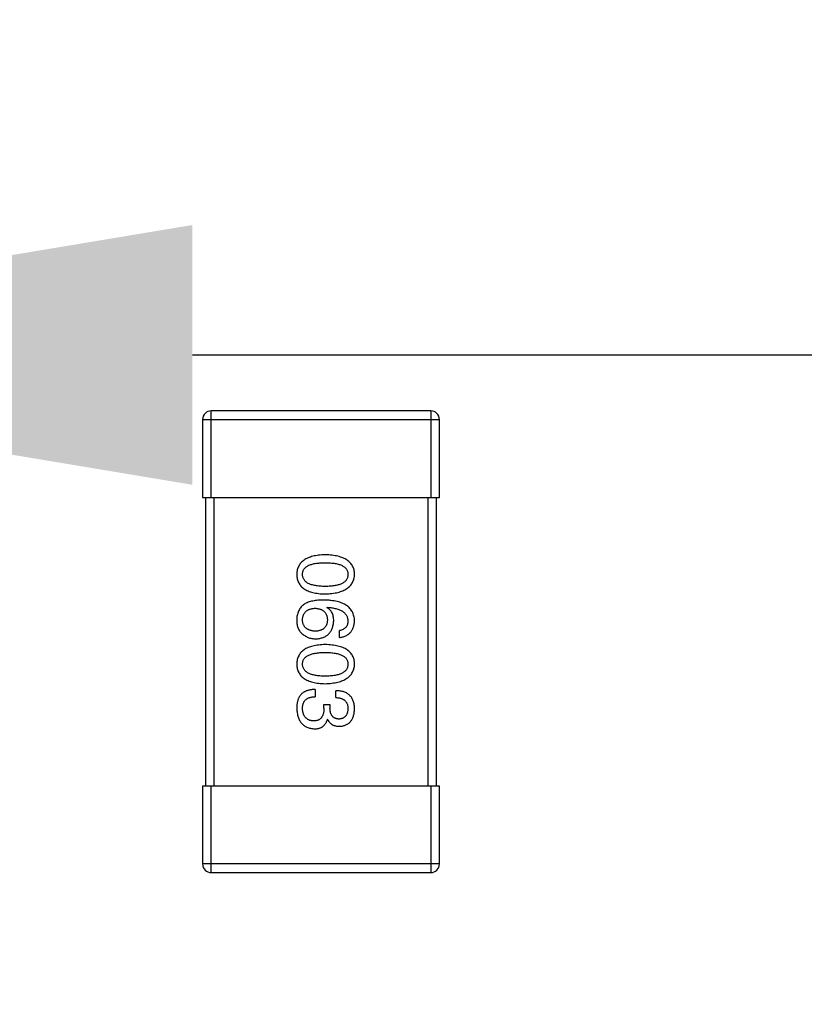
# Model space of a CAD drawing. Header units: millimetres. Extents: x 42 to 554, y 166 to 335.
# Tile 298 of 410: x 454.85 to 457.57, y 194.98 to 198.4. Entities that reach past the tile are written whole.
import ezdxf

# ---------------------------------------------------------------- set-up
doc = ezdxf.new("R2010")
doc.units = ezdxf.units.MM
doc.header["$LTSCALE"] = 30.734
doc.header["$PDMODE"] = 3
doc.header["$PDSIZE"] = 0.3125
doc.layers.get('0').update_dxf_attribs({"linetype": 'CONTINUOUS'})
doc.layers.get('Defpoints').update_dxf_attribs({"linetype": 'CONTINUOUS'})
doc.layers.add('Dim', color=6, linetype='CONTINUOUS', lineweight=13)
doc.styles.get("Standard").update_dxf_attribs({"font": 'txt', "width": 0.8})
doc.dimstyles.new('ISO-25_WS', dxfattribs={"dimscale": 1.8, "dimtxt": 2.5, "dimasz": 1.5, "dimexe": 1.25, "dimexo": 0.625, "dimtad": 1, "dimdsep": 46, "dimtxsty": 'Standard', "dimcen": 2.5, "dimadec": 0, "dimazin": 0, "dimtfac": 1, "dimtmove": 0, "dimatfit": 3, "dimfxl": 1, "dimtolj": 1, "dimtzin": 0, "dimarcsym": 0})

# ---------------------------------------------------------------- blocks, each defined once
blk = doc.blocks.new('*D40')
at = {"layer": 'Defpoints', "color": 0}
for p in [(452.7491, 205.2121), (494.7491, 205.2121), (494.7491, 197.2342)]:
    blk.add_point(p, dxfattribs=at)
at = {"layer": 'Dim', "color": 0, "lineweight": -2}
for p, q in [((452.7491, 204.0871), (452.7491, 194.9842)), ((494.7491, 204.0871), (494.7491, 194.9842)), ((455.4491, 197.2342), (492.0491, 197.2342))]:
    blk.add_line(p, q, dxfattribs=at)
at = {"layer": 'Dim', "color": 0}
for points in [[(455.4491, 197.6842), (455.4491, 196.7842), (452.7491, 197.2342)], [(492.0491, 196.7842), (492.0491, 197.6842), (494.7491, 197.2342)]]:
    blk.add_solid(points, dxfattribs=at)
at = {"layer": 'Dim', "color": 0, "insert": (473.7491, 200.6092), "char_height": 4.5, "attachment_point": 5}
blk.add_mtext('\\A1;42', dxfattribs=at)

msp = doc.modelspace()

# ---------------------------------------------------------------- linework, layer by layer
at = {"linetype": 'Continuous'}
for p, q in [((455.4845, 197.0104), (456.3045, 197.0104)), ((455.4845, 197.0104), (455.4845, 196.7404)), ((456.2745, 197.0404), (455.5145, 197.0404)), ((455.5145, 196.7404), (455.5145, 197.0404)), ((456.2745, 197.0404), (456.2745, 196.7404)), ((456.3045, 196.7404), (456.3045, 197.0104)), ((455.4845, 196.7404), (456.3045, 196.7404)), ((455.4945, 196.7404), (455.4945, 195.7404)), ((455.5245, 195.7404), (455.5245, 196.7404)), ((456.2645, 196.7404), (456.2645, 195.7404)), ((456.2945, 195.7404), (456.2945, 196.7404)), ((455.9146, 196.3587), (455.9157, 196.3598)), ((455.9583, 196.2549), (455.9583, 196.2789)), ((455.8741, 196.0752), (455.8741, 196.05)), ((455.9463, 196.0467), (455.9463, 196.0708)), ((455.9047, 196.0227), (455.9255, 196.0227)), ((455.9047, 196.0107), (455.9047, 196.0227)), ((455.9255, 196.0227), (455.9255, 196.0096)), ((455.9178, 195.9713), (455.9167, 195.9713)), ((456.3045, 195.7404), (455.4845, 195.7404)), ((455.4845, 195.7404), (455.4845, 195.4704)), ((455.5145, 195.4404), (455.5145, 195.7404)), ((456.2745, 195.7404), (456.2745, 195.4404)), ((456.3045, 195.4704), (456.3045, 195.7404)), ((456.3045, 195.4704), (455.4845, 195.4704)), ((455.5145, 195.4404), (456.2745, 195.4404))]:
    msp.add_line(p, q, dxfattribs=at)
for centre, start, end in [((455.5145, 197.0104), 90, 180), ((456.2745, 197.0104), 0, 90), ((455.5145, 195.4704), 180, 270), ((456.2745, 195.4704), 270, 0)]:
    msp.add_arc(centre, 0.03, start, end, dxfattribs=at)
for points, knots in [([(455.9091, 196.5415), (455.9052, 196.5413), (455.8975, 196.5411), (455.8865, 196.54), (455.8762, 196.5386), (455.8666, 196.5365), (455.8578, 196.5341), (455.8498, 196.5311), (455.8424, 196.5276), (455.8359, 196.5236), (455.83, 196.5191), (455.825, 196.5141), (455.8207, 196.5086), (455.8171, 196.5026), (455.8144, 196.496), (455.8123, 196.489), (455.8111, 196.4815), (455.8109, 196.4764), (455.8107, 196.4737)], [0, 0, 0, 0, 0.087693, 0.170223, 0.247496, 0.319826, 0.387768, 0.451403, 0.511459, 0.568358, 0.622671, 0.675251, 0.726739, 0.778422, 0.830759, 0.884394, 0.940865, 1, 1, 1, 1]), ([(456.0107, 196.4737), (456.0106, 196.4764), (456.0104, 196.4815), (456.0091, 196.489), (456.0069, 196.496), (456.0041, 196.5026), (456.0005, 196.5086), (455.996, 196.5141), (455.9908, 196.5191), (455.9847, 196.5236), (455.978, 196.5276), (455.9704, 196.5311), (455.9621, 196.5341), (455.953, 196.5365), (455.9431, 196.5386), (455.9325, 196.54), (455.921, 196.5411), (455.9132, 196.5413), (455.9091, 196.5415)], [0, 0, 0, 0, 0.057911, 0.113262, 0.165956, 0.217443, 0.268511, 0.319665, 0.372, 0.426129, 0.483365, 0.543779, 0.607756, 0.676562, 0.749704, 0.827713, 0.911177, 1, 1, 1, 1]), ([(455.8304, 196.4737), (455.8305, 196.4753), (455.8306, 196.4785), (455.8315, 196.4832), (455.833, 196.4875), (455.8353, 196.4915), (455.838, 196.4951), (455.8415, 196.4985), (455.8455, 196.5015), (455.8502, 196.5042), (455.8554, 196.5065), (455.8613, 196.5086), (455.8678, 196.5103), (455.8748, 196.5117), (455.8825, 196.5128), (455.8908, 196.5136), (455.8998, 196.5141), (455.9059, 196.5141), (455.9091, 196.5141)], [0, 0, 0, 0, 0.049766, 0.097012, 0.143225, 0.188786, 0.235079, 0.282962, 0.333687, 0.387747, 0.445963, 0.508657, 0.576545, 0.649868, 0.72822, 0.812712, 0.903543, 1, 1, 1, 1]), ([(455.9091, 196.5141), (455.9123, 196.5141), (455.9184, 196.5141), (455.9273, 196.5136), (455.9357, 196.5128), (455.9434, 196.5118), (455.9504, 196.5103), (455.9569, 196.5086), (455.9628, 196.5065), (455.968, 196.5042), (455.9727, 196.5015), (455.9767, 196.4985), (455.9801, 196.4951), (455.983, 196.4915), (455.9851, 196.4875), (455.9867, 196.4832), (455.9876, 196.4785), (455.9877, 196.4753), (455.9878, 196.4737)], [0, 0, 0, 0, 0.096452, 0.187278, 0.271765, 0.350519, 0.423437, 0.491321, 0.554011, 0.612224, 0.666281, 0.717003, 0.764884, 0.811423, 0.856783, 0.902993, 0.950236, 1, 1, 1, 1]), ([(455.8107, 196.4737), (455.8109, 196.4711), (455.8111, 196.4659), (455.8123, 196.4584), (455.8144, 196.4514), (455.8171, 196.4448), (455.8207, 196.4388), (455.825, 196.4333), (455.8301, 196.4283), (455.8359, 196.4238), (455.8425, 196.4198), (455.8498, 196.4163), (455.8578, 196.4133), (455.8666, 196.4109), (455.8762, 196.4088), (455.8865, 196.4074), (455.8975, 196.4063), (455.9052, 196.4061), (455.9091, 196.4059)], [0, 0, 0, 0, 0.059134, 0.115603, 0.169236, 0.221572, 0.273254, 0.32474, 0.377319, 0.431815, 0.488555, 0.548609, 0.612242, 0.680182, 0.75251, 0.829782, 0.91231, 1, 1, 1, 1]), ([(455.9091, 196.4322), (455.906, 196.4322), (455.8999, 196.4323), (455.8911, 196.4327), (455.8829, 196.4335), (455.8752, 196.4347), (455.8682, 196.4361), (455.8618, 196.4379), (455.8559, 196.44), (455.8507, 196.4424), (455.846, 196.4452), (455.842, 196.4483), (455.8385, 196.4517), (455.8357, 196.4555), (455.8334, 196.4596), (455.8317, 196.464), (455.8307, 196.4687), (455.8305, 196.472), (455.8304, 196.4737)], [0, 0, 0, 0, 0.094834, 0.184067, 0.267029, 0.344713, 0.417334, 0.484367, 0.546941, 0.604717, 0.65953, 0.710539, 0.759381, 0.806382, 0.853027, 0.900623, 0.949121, 1, 1, 1, 1]), ([(455.9091, 196.4059), (455.9131, 196.4061), (455.9209, 196.4065), (455.9322, 196.4076), (455.9428, 196.4092), (455.9526, 196.4113), (455.9616, 196.4138), (455.9699, 196.4168), (455.9774, 196.4203), (455.9842, 196.4243), (455.9902, 196.4288), (455.9955, 196.4338), (456, 196.4393), (456.0037, 196.4452), (456.0066, 196.4517), (456.0088, 196.4586), (456.0103, 196.466), (456.0106, 196.4711), (456.0107, 196.4737)], [0, 0, 0, 0, 0.088475, 0.171606, 0.249595, 0.322626, 0.391327, 0.455765, 0.516374, 0.573675, 0.628522, 0.681161, 0.732559, 0.783563, 0.83504, 0.887639, 0.942585, 1, 1, 1, 1]), ([(455.9878, 196.4737), (455.9877, 196.472), (455.9876, 196.4688), (455.9867, 196.464), (455.9851, 196.4596), (455.983, 196.4554), (455.9801, 196.4517), (455.9767, 196.4483), (455.9727, 196.4452), (455.9681, 196.4424), (455.9628, 196.44), (455.9569, 196.4379), (455.9504, 196.4361), (455.9434, 196.4347), (455.9357, 196.4335), (455.9273, 196.4327), (455.9184, 196.4323), (455.9123, 196.4322), (455.9091, 196.4322)], [0, 0, 0, 0, 0.050604, 0.098688, 0.145699, 0.191791, 0.238625, 0.286717, 0.337546, 0.391814, 0.449755, 0.512106, 0.579685, 0.652048, 0.730262, 0.814146, 0.904281, 1, 1, 1, 1]), ([(455.837, 196.3707), (455.835, 196.3692), (455.831, 196.3663), (455.8258, 196.3611), (455.8214, 196.3554), (455.8177, 196.3492), (455.8148, 196.3425), (455.8127, 196.3352), (455.8112, 196.3275), (455.8109, 196.3221), (455.8107, 196.3194)], [0, 0, 0, 0, 0.125033, 0.246266, 0.36603, 0.485265, 0.606781, 0.732144, 0.862551, 1, 1, 1, 1]), ([(455.9047, 196.3849), (455.9012, 196.3849), (455.8943, 196.3849), (455.8843, 196.3841), (455.8749, 196.3831), (455.8661, 196.3815), (455.8579, 196.3795), (455.8503, 196.3771), (455.8433, 196.3742), (455.839, 196.3719), (455.837, 196.3707)], [0, 0, 0, 0, 0.151498, 0.29521, 0.430242, 0.557137, 0.677306, 0.790845, 0.898111, 1, 1, 1, 1]), ([(456.0107, 196.3128), (456.0106, 196.3156), (456.0102, 196.3212), (456.0088, 196.3292), (456.0065, 196.3366), (456.0034, 196.3436), (455.9996, 196.35), (455.9949, 196.3559), (455.9894, 196.3612), (455.9831, 196.366), (455.9761, 196.3702), (455.9682, 196.374), (455.9596, 196.3771), (455.9501, 196.3797), (455.9399, 196.3819), (455.9289, 196.3834), (455.9171, 196.3846), (455.9089, 196.3848), (455.9047, 196.3849)], [0, 0, 0, 0, 0.058957, 0.115262, 0.16907, 0.221312, 0.273147, 0.324961, 0.377649, 0.432026, 0.488925, 0.549039, 0.612912, 0.680653, 0.753056, 0.830314, 0.912483, 1, 1, 1, 1]), ([(455.8304, 196.315), (455.8305, 196.3166), (455.8306, 196.3197), (455.8313, 196.3242), (455.8322, 196.3284), (455.8335, 196.3323), (455.8351, 196.336), (455.837, 196.3393), (455.8392, 196.3424), (455.8419, 196.3451), (455.8447, 196.3476), (455.848, 196.3497), (455.8516, 196.3516), (455.8555, 196.3532), (455.8597, 196.3544), (455.8642, 196.3554), (455.869, 196.3562), (455.8724, 196.3564), (455.8741, 196.3565)], [0, 0, 0, 0, 0.070403, 0.137196, 0.200053, 0.260887, 0.31876, 0.37535, 0.430743, 0.485927, 0.541678, 0.598832, 0.657726, 0.719441, 0.783504, 0.851852, 0.923533, 1, 1, 1, 1]), ([(455.8741, 196.3565), (455.8758, 196.3564), (455.8791, 196.3562), (455.8838, 196.3555), (455.8882, 196.3545), (455.8923, 196.3532), (455.8961, 196.3517), (455.8996, 196.3499), (455.9028, 196.3478), (455.9056, 196.3454), (455.9081, 196.3427), (455.9103, 196.3397), (455.9122, 196.3365), (455.9137, 196.3329), (455.915, 196.3291), (455.9159, 196.325), (455.9165, 196.3206), (455.9167, 196.3176), (455.9167, 196.3161)], [0, 0, 0, 0, 0.076072, 0.148369, 0.216753, 0.281358, 0.342792, 0.401604, 0.458929, 0.514444, 0.569818, 0.625343, 0.681554, 0.739608, 0.800134, 0.863477, 0.929547, 1, 1, 1, 1]), ([(455.9386, 196.3128), (455.9385, 196.3154), (455.9384, 196.3205), (455.9373, 196.3279), (455.9354, 196.3346), (455.9328, 196.3407), (455.9294, 196.3462), (455.9252, 196.3511), (455.9202, 196.3553), (455.9165, 196.3576), (455.9146, 196.3587)], [0, 0, 0, 0, 0.144617, 0.279572, 0.40596, 0.526097, 0.64389, 0.760003, 0.877724, 1, 1, 1, 1]), ([(455.9157, 196.3598), (455.9185, 196.3596), (455.924, 196.3592), (455.9319, 196.3582), (455.9394, 196.3569), (455.9463, 196.3553), (455.9527, 196.3534), (455.9585, 196.3513), (455.9638, 196.3488), (455.9687, 196.346), (455.9729, 196.3429), (455.9767, 196.3395), (455.9799, 196.3358), (455.9825, 196.3318), (455.9847, 196.3275), (455.9862, 196.3228), (455.9874, 196.3179), (455.9877, 196.3145), (455.9878, 196.3128)], [0, 0, 0, 0, 0.089218, 0.173709, 0.252753, 0.326963, 0.397099, 0.462534, 0.524018, 0.582178, 0.637235, 0.689955, 0.741228, 0.791618, 0.841661, 0.892925, 0.945259, 1, 1, 1, 1]), ([(455.8107, 196.3194), (455.8107, 196.3166), (455.8106, 196.3111), (455.8112, 196.3033), (455.8124, 196.2962), (455.8141, 196.2897), (455.8165, 196.2838), (455.8194, 196.2786), (455.8229, 196.274), (455.8257, 196.2714), (455.8271, 196.2702)], [0, 0, 0, 0, 0.156782, 0.301945, 0.436395, 0.561474, 0.678489, 0.78853, 0.894967, 1, 1, 1, 1]), ([(455.8752, 196.2767), (455.8735, 196.2768), (455.8701, 196.2771), (455.8653, 196.2778), (455.8607, 196.2787), (455.8565, 196.2799), (455.8525, 196.2813), (455.849, 196.2831), (455.8457, 196.285), (455.8427, 196.2873), (455.84, 196.2899), (455.8377, 196.2927), (455.8356, 196.2957), (455.8339, 196.2991), (455.8325, 196.3027), (455.8315, 196.3065), (455.8308, 196.3107), (455.8305, 196.3135), (455.8304, 196.315)], [0, 0, 0, 0, 0.078863, 0.153308, 0.223539, 0.289857, 0.35341, 0.413572, 0.471721, 0.528235, 0.584279, 0.638781, 0.69466, 0.751251, 0.809198, 0.869697, 0.933318, 1, 1, 1, 1]), ([(455.9167, 196.3161), (455.9167, 196.3146), (455.9165, 196.3117), (455.9159, 196.3074), (455.915, 196.3034), (455.9138, 196.2997), (455.9123, 196.2963), (455.9105, 196.2931), (455.9083, 196.2902), (455.9059, 196.2876), (455.9031, 196.2853), (455.9, 196.2832), (455.8966, 196.2815), (455.8929, 196.2799), (455.8889, 196.2787), (455.8846, 196.2778), (455.88, 196.2771), (455.8768, 196.2769), (455.8752, 196.2767)], [0, 0, 0, 0, 0.069884, 0.136529, 0.199638, 0.259844, 0.317774, 0.374356, 0.430026, 0.485148, 0.5409, 0.597889, 0.657472, 0.718614, 0.783613, 0.85129, 0.923712, 1, 1, 1, 1]), ([(455.8763, 196.2505), (455.8787, 196.2506), (455.8832, 196.2509), (455.8899, 196.2519), (455.8961, 196.2533), (455.9019, 196.2551), (455.9073, 196.2574), (455.9122, 196.2602), (455.9168, 196.2634), (455.9209, 196.2671), (455.9246, 196.2713), (455.9279, 196.2758), (455.9307, 196.2809), (455.9332, 196.2864), (455.9352, 196.2924), (455.9368, 196.2988), (455.9379, 196.3056), (455.9384, 196.3104), (455.9386, 196.3128)], [0, 0, 0, 0, 0.071527, 0.139094, 0.20346, 0.264939, 0.323904, 0.381383, 0.437591, 0.493343, 0.549401, 0.606085, 0.664838, 0.725424, 0.788712, 0.855452, 0.925772, 1, 1, 1, 1]), ([(455.9878, 196.3128), (455.9877, 196.3105), (455.9876, 196.3062), (455.9861, 196.3001), (455.9838, 196.2947), (455.9805, 196.29), (455.9763, 196.286), (455.9711, 196.2829), (455.965, 196.2804), (455.9606, 196.2794), (455.9583, 196.2789)], [0, 0, 0, 0, 0.136586, 0.261496, 0.378089, 0.490612, 0.605522, 0.725767, 0.8561, 1, 1, 1, 1]), ([(455.9583, 196.2549), (455.9603, 196.2551), (455.9642, 196.2556), (455.9698, 196.2569), (455.9751, 196.2585), (455.98, 196.2605), (455.9845, 196.2628), (455.9887, 196.2655), (455.9926, 196.2686), (455.9961, 196.272), (455.9992, 196.2759), (456.0019, 196.28), (456.0043, 196.2846), (456.0063, 196.2896), (456.008, 196.2949), (456.0093, 196.3005), (456.0102, 196.3065), (456.0106, 196.3107), (456.0107, 196.3128)], [0, 0, 0, 0, 0.06947, 0.136096, 0.199592, 0.260665, 0.319672, 0.377156, 0.433415, 0.489984, 0.546535, 0.604276, 0.663499, 0.725182, 0.788953, 0.855683, 0.926216, 1, 1, 1, 1]), ([(455.8271, 196.2702), (455.8289, 196.2686), (455.8323, 196.2655), (455.8379, 196.2615), (455.8437, 196.2581), (455.8497, 196.2553), (455.8561, 196.2532), (455.8626, 196.2516), (455.8694, 196.2507), (455.874, 196.2506), (455.8763, 196.2505)], [0, 0, 0, 0, 0.129393, 0.255335, 0.378531, 0.500878, 0.622934, 0.746191, 0.87096, 1, 1, 1, 1]), ([(455.9091, 196.2306), (455.9052, 196.2305), (455.8975, 196.2302), (455.8865, 196.2292), (455.8762, 196.2277), (455.8666, 196.2257), (455.8578, 196.2232), (455.8498, 196.2202), (455.8424, 196.2167), (455.8359, 196.2127), (455.83, 196.2083), (455.825, 196.2032), (455.8207, 196.1977), (455.8171, 196.1917), (455.8144, 196.1852), (455.8123, 196.1782), (455.8111, 196.1707), (455.8109, 196.1655), (455.8107, 196.1628)], [0, 0, 0, 0, 0.087693, 0.170223, 0.247496, 0.319826, 0.387768, 0.451403, 0.511459, 0.568358, 0.622671, 0.675251, 0.726739, 0.778422, 0.830759, 0.884394, 0.940865, 1, 1, 1, 1]), ([(456.0107, 196.1628), (456.0106, 196.1655), (456.0104, 196.1707), (456.0091, 196.1782), (456.0069, 196.1852), (456.0041, 196.1917), (456.0005, 196.1977), (455.996, 196.2032), (455.9908, 196.2083), (455.9847, 196.2127), (455.978, 196.2167), (455.9704, 196.2202), (455.9621, 196.2232), (455.953, 196.2257), (455.9431, 196.2277), (455.9325, 196.2292), (455.921, 196.2302), (455.9132, 196.2305), (455.9091, 196.2306)], [0, 0, 0, 0, 0.057911, 0.113262, 0.165956, 0.217443, 0.268511, 0.319665, 0.372, 0.426129, 0.483365, 0.543779, 0.607756, 0.676562, 0.749704, 0.827713, 0.911177, 1, 1, 1, 1]), ([(455.8304, 196.1628), (455.8305, 196.1645), (455.8306, 196.1677), (455.8315, 196.1723), (455.833, 196.1766), (455.8353, 196.1806), (455.838, 196.1843), (455.8415, 196.1876), (455.8455, 196.1906), (455.8502, 196.1933), (455.8554, 196.1957), (455.8613, 196.1978), (455.8678, 196.1994), (455.8748, 196.2009), (455.8825, 196.2019), (455.8908, 196.2027), (455.8998, 196.2032), (455.9059, 196.2032), (455.9091, 196.2033)], [0, 0, 0, 0, 0.049766, 0.097012, 0.143225, 0.188786, 0.235079, 0.282962, 0.333687, 0.387747, 0.445963, 0.508657, 0.576545, 0.649868, 0.72822, 0.812712, 0.903543, 1, 1, 1, 1]), ([(455.9091, 196.2033), (455.9123, 196.2032), (455.9184, 196.2032), (455.9273, 196.2027), (455.9357, 196.2019), (455.9434, 196.2009), (455.9504, 196.1994), (455.9569, 196.1978), (455.9628, 196.1957), (455.968, 196.1933), (455.9727, 196.1906), (455.9767, 196.1876), (455.9801, 196.1843), (455.983, 196.1806), (455.9851, 196.1766), (455.9867, 196.1723), (455.9876, 196.1677), (455.9877, 196.1645), (455.9878, 196.1628)], [0, 0, 0, 0, 0.096452, 0.187278, 0.271765, 0.350519, 0.423437, 0.491321, 0.554011, 0.612224, 0.666281, 0.717003, 0.764884, 0.811423, 0.856783, 0.902993, 0.950236, 1, 1, 1, 1]), ([(455.8107, 196.1628), (455.8109, 196.1602), (455.8111, 196.155), (455.8123, 196.1475), (455.8144, 196.1405), (455.8171, 196.134), (455.8207, 196.1279), (455.825, 196.1224), (455.8301, 196.1174), (455.8359, 196.1129), (455.8425, 196.1089), (455.8498, 196.1055), (455.8578, 196.1025), (455.8666, 196.1), (455.8762, 196.098), (455.8865, 196.0965), (455.8975, 196.0955), (455.9052, 196.0952), (455.9091, 196.0951)], [0, 0, 0, 0, 0.059134, 0.115603, 0.169236, 0.221572, 0.273254, 0.32474, 0.377319, 0.431815, 0.488555, 0.548609, 0.612242, 0.680182, 0.75251, 0.829782, 0.91231, 1, 1, 1, 1]), ([(455.9091, 196.1213), (455.906, 196.1213), (455.8999, 196.1214), (455.8911, 196.1219), (455.8829, 196.1227), (455.8752, 196.1238), (455.8682, 196.1252), (455.8618, 196.127), (455.8559, 196.1291), (455.8507, 196.1315), (455.846, 196.1343), (455.842, 196.1374), (455.8385, 196.1408), (455.8357, 196.1446), (455.8334, 196.1487), (455.8317, 196.1531), (455.8307, 196.1579), (455.8305, 196.1612), (455.8304, 196.1628)], [0, 0, 0, 0, 0.094834, 0.184067, 0.267029, 0.344713, 0.417334, 0.484367, 0.546941, 0.604717, 0.65953, 0.710539, 0.759381, 0.806382, 0.853027, 0.900623, 0.949121, 1, 1, 1, 1]), ([(455.9091, 196.0951), (455.9131, 196.0953), (455.9209, 196.0956), (455.9322, 196.0967), (455.9428, 196.0983), (455.9526, 196.1004), (455.9616, 196.1029), (455.9699, 196.1059), (455.9774, 196.1095), (455.9842, 196.1135), (455.9902, 196.118), (455.9955, 196.1229), (456, 196.1284), (456.0037, 196.1344), (456.0066, 196.1408), (456.0088, 196.1477), (456.0103, 196.1551), (456.0106, 196.1602), (456.0107, 196.1628)], [0, 0, 0, 0, 0.088475, 0.171606, 0.249595, 0.322626, 0.391327, 0.455765, 0.516374, 0.573675, 0.628522, 0.681161, 0.732559, 0.783563, 0.83504, 0.887639, 0.942585, 1, 1, 1, 1]), ([(455.9878, 196.1628), (455.9877, 196.1612), (455.9876, 196.1579), (455.9867, 196.1531), (455.9851, 196.1487), (455.983, 196.1446), (455.9801, 196.1408), (455.9767, 196.1374), (455.9727, 196.1343), (455.9681, 196.1315), (455.9628, 196.1291), (455.9569, 196.127), (455.9504, 196.1252), (455.9434, 196.1238), (455.9357, 196.1227), (455.9273, 196.1219), (455.9184, 196.1214), (455.9123, 196.1213), (455.9091, 196.1213)], [0, 0, 0, 0, 0.050604, 0.098688, 0.145699, 0.191791, 0.238625, 0.286717, 0.337546, 0.391814, 0.449755, 0.512106, 0.579685, 0.652048, 0.730262, 0.814146, 0.904281, 1, 1, 1, 1]), ([(455.8741, 196.0752), (455.8723, 196.0751), (455.8689, 196.075), (455.8637, 196.0745), (455.8589, 196.0738), (455.8542, 196.073), (455.8498, 196.0718), (455.8457, 196.0706), (455.8418, 196.069), (455.8381, 196.0673), (455.8346, 196.0653), (455.8314, 196.0632), (455.8284, 196.0608), (455.8257, 196.0582), (455.8232, 196.0554), (455.821, 196.0523), (455.819, 196.0491), (455.8178, 196.0468), (455.8173, 196.0457)], [0, 0, 0, 0, 0.078937, 0.154495, 0.226898, 0.296844, 0.363348, 0.427781, 0.48946, 0.549586, 0.607902, 0.664733, 0.720805, 0.776157, 0.831175, 0.886736, 0.943094, 1, 1, 1, 1]), ([(456.0107, 196.0074), (456.0107, 196.0099), (456.0105, 196.0148), (456.0096, 196.0219), (456.0083, 196.0285), (456.0064, 196.0347), (456.0041, 196.0403), (456.0013, 196.0455), (455.998, 196.0503), (455.9941, 196.0545), (455.9899, 196.0582), (455.985, 196.0615), (455.9797, 196.0642), (455.974, 196.0666), (455.9677, 196.0684), (455.961, 196.0697), (455.9538, 196.0705), (455.9488, 196.0707), (455.9463, 196.0708)], [0, 0, 0, 0, 0.073232, 0.142595, 0.207997, 0.270074, 0.329156, 0.386529, 0.441846, 0.496976, 0.551877, 0.607941, 0.665637, 0.725446, 0.788542, 0.855101, 0.925196, 1, 1, 1, 1]), ([(455.8173, 196.0457), (455.8168, 196.0445), (455.8157, 196.0422), (455.8144, 196.0384), (455.8132, 196.0344), (455.8124, 196.03), (455.8116, 196.0253), (455.8111, 196.0203), (455.8108, 196.0151), (455.8108, 196.0114), (455.8107, 196.0096)], [0, 0, 0, 0, 0.101955, 0.208983, 0.322698, 0.44339, 0.570851, 0.70629, 0.84885, 1, 1, 1, 1]), ([(455.8304, 196.0085), (455.8304, 196.0101), (455.8305, 196.0133), (455.831, 196.0179), (455.8319, 196.0222), (455.8331, 196.0262), (455.8346, 196.0299), (455.8365, 196.0333), (455.8387, 196.0364), (455.8413, 196.0392), (455.8442, 196.0416), (455.8475, 196.0438), (455.8511, 196.0456), (455.855, 196.0471), (455.8593, 196.0483), (455.864, 196.0492), (455.8689, 196.0498), (455.8724, 196.05), (455.8741, 196.05)], [0, 0, 0, 0, 0.071272, 0.13882, 0.201858, 0.262757, 0.320043, 0.376709, 0.431462, 0.486034, 0.541209, 0.597703, 0.65589, 0.717768, 0.782056, 0.850407, 0.92277, 1, 1, 1, 1]), ([(455.9463, 196.0467), (455.9479, 196.0467), (455.9512, 196.0465), (455.9559, 196.0459), (455.9603, 196.0452), (455.9644, 196.044), (455.9681, 196.0426), (455.9715, 196.0409), (455.9747, 196.039), (455.9774, 196.0367), (455.9799, 196.0342), (455.982, 196.0313), (455.9838, 196.0282), (455.9853, 196.0248), (455.9864, 196.0211), (455.9872, 196.0172), (455.9877, 196.0129), (455.9878, 196.01), (455.9878, 196.0085)], [0, 0, 0, 0, 0.078134, 0.15164, 0.221358, 0.286689, 0.348614, 0.407697, 0.464247, 0.520153, 0.574432, 0.629291, 0.684538, 0.742032, 0.801329, 0.863637, 0.930123, 1, 1, 1, 1]), ([(455.8107, 196.0096), (455.8109, 196.0068), (455.8111, 196.0015), (455.812, 195.9938), (455.8135, 195.9865), (455.8153, 195.9798), (455.8175, 195.9736), (455.8203, 195.9679), (455.8234, 195.9626), (455.827, 195.9579), (455.8311, 195.9537), (455.8356, 195.95), (455.8406, 195.9468), (455.846, 195.9441), (455.8519, 195.9419), (455.8582, 195.9403), (455.8649, 195.9391), (455.8695, 195.9387), (455.8719, 195.9385)], [0, 0, 0, 0, 0.078078, 0.151942, 0.221594, 0.28726, 0.350176, 0.409768, 0.467648, 0.523784, 0.578904, 0.634014, 0.689819, 0.746826, 0.805875, 0.867063, 0.931764, 1, 1, 1, 1]), ([(455.8687, 195.9659), (455.8672, 195.966), (455.8643, 195.9662), (455.8602, 195.9669), (455.8563, 195.9679), (455.8528, 195.9693), (455.8494, 195.9709), (455.8463, 195.9728), (455.8436, 195.9751), (455.841, 195.9776), (455.8387, 195.9804), (455.8367, 195.9836), (455.835, 195.987), (455.8335, 195.9907), (455.8324, 195.9947), (455.8314, 195.9991), (455.8307, 196.0037), (455.8305, 196.0069), (455.8304, 196.0085)], [0, 0, 0, 0, 0.068514, 0.133941, 0.195994, 0.255362, 0.312994, 0.369441, 0.424687, 0.480522, 0.537148, 0.594801, 0.654411, 0.716817, 0.781981, 0.850498, 0.923306, 1, 1, 1, 1]), ([(455.9047, 196.0107), (455.9047, 196.0089), (455.9047, 196.0054), (455.9042, 196.0003), (455.9036, 195.9955), (455.9025, 195.9912), (455.9013, 195.9871), (455.8998, 195.9834), (455.8979, 195.9801), (455.8958, 195.9771), (455.8934, 195.9744), (455.8907, 195.9721), (455.8877, 195.9702), (455.8844, 195.9686), (455.8809, 195.9674), (455.8771, 195.9665), (455.8729, 195.9659), (455.8701, 195.9659), (455.8687, 195.9659)], [0, 0, 0, 0, 0.082495, 0.159728, 0.232496, 0.300725, 0.365163, 0.425859, 0.483728, 0.538892, 0.592921, 0.646195, 0.699968, 0.754746, 0.811387, 0.870806, 0.933482, 1, 1, 1, 1]), ([(455.9572, 195.9724), (455.9559, 195.9725), (455.9535, 195.9727), (455.95, 195.9732), (455.9468, 195.974), (455.9437, 195.9751), (455.9409, 195.9764), (455.9384, 195.9781), (455.936, 195.98), (455.9339, 195.9822), (455.932, 195.9847), (455.9304, 195.9875), (455.929, 195.9905), (455.9278, 195.9938), (455.9269, 195.9973), (455.9262, 196.0012), (455.9257, 196.0053), (455.9255, 196.0081), (455.9255, 196.0096)], [0, 0, 0, 0, 0.067741, 0.131599, 0.192143, 0.249977, 0.306453, 0.361639, 0.416449, 0.471489, 0.527582, 0.584873, 0.644974, 0.70814, 0.77492, 0.845909, 0.920585, 1, 1, 1, 1]), ([(455.9878, 196.0085), (455.9877, 196.0071), (455.9876, 196.0044), (455.9871, 196.0006), (455.9864, 195.997), (455.9855, 195.9936), (455.9844, 195.9904), (455.983, 195.9875), (455.9815, 195.9849), (455.9796, 195.9825), (455.9776, 195.9804), (455.9753, 195.9785), (455.9729, 195.9768), (455.9702, 195.9754), (455.9672, 195.9743), (455.9641, 195.9734), (455.9607, 195.9728), (455.9584, 195.9725), (455.9572, 195.9724)], [0, 0, 0, 0, 0.078051, 0.151197, 0.220412, 0.286742, 0.34933, 0.409464, 0.467368, 0.52298, 0.578639, 0.633998, 0.690142, 0.746855, 0.805868, 0.867776, 0.932345, 1, 1, 1, 1]), ([(455.9594, 195.9473), (455.9614, 195.9475), (455.9652, 195.9478), (455.9709, 195.9489), (455.9761, 195.9503), (455.981, 195.9522), (455.9855, 195.9545), (455.9897, 195.9572), (455.9935, 195.9603), (455.9969, 195.9639), (455.9999, 195.9679), (456.0026, 195.9723), (456.0049, 195.9772), (456.0068, 195.9824), (456.0084, 195.9881), (456.0095, 195.9941), (456.0104, 196.0006), (456.0106, 196.0051), (456.0107, 196.0074)], [0, 0, 0, 0, 0.067521, 0.132139, 0.193339, 0.252064, 0.309083, 0.364848, 0.420021, 0.475612, 0.532002, 0.589602, 0.649896, 0.712634, 0.778603, 0.848416, 0.922155, 1, 1, 1, 1]), ([(455.8719, 195.9385), (455.8734, 195.9386), (455.8762, 195.9386), (455.8802, 195.939), (455.8841, 195.9396), (455.8878, 195.9406), (455.8913, 195.9417), (455.8946, 195.9431), (455.8977, 195.9448), (455.9007, 195.9467), (455.9034, 195.9489), (455.9059, 195.9513), (455.9082, 195.954), (455.9103, 195.957), (455.9122, 195.9602), (455.914, 195.9637), (455.9155, 195.9674), (455.9163, 195.97), (455.9167, 195.9713)], [0, 0, 0, 0, 0.071215, 0.138707, 0.20396, 0.266995, 0.327734, 0.387609, 0.445602, 0.503345, 0.561136, 0.618597, 0.677672, 0.738255, 0.799989, 0.863961, 0.930555, 1, 1, 1, 1]), ([(455.9178, 195.9713), (455.9188, 195.9694), (455.9207, 195.9657), (455.9244, 195.9607), (455.9287, 195.9566), (455.9336, 195.9531), (455.9392, 195.9505), (455.9454, 195.9486), (455.9522, 195.9475), (455.9569, 195.9474), (455.9594, 195.9473)], [0, 0, 0, 0, 0.125227, 0.244792, 0.361427, 0.478215, 0.59667, 0.722058, 0.856314, 1, 1, 1, 1])]:
    msp.add_open_spline(points, degree=3, knots=knots, dxfattribs=at)

# ---------------------------------------------------------------- dimensions: what is measured, and where the dimension line sits
at = {"layer": 'Dim'}
dim = msp.add_linear_dim(base=(494.7491, 197.2342), p1=(452.7491, 205.2121), p2=(494.7491, 205.2121), dimstyle='ISO-25_WS', dxfattribs=at)
dim.commit()
dim.dimension.update_dxf_attribs({"geometry": '*D40', "text_midpoint": (473.7491, 200.6092)})

doc.saveas('drawing.dxf')
